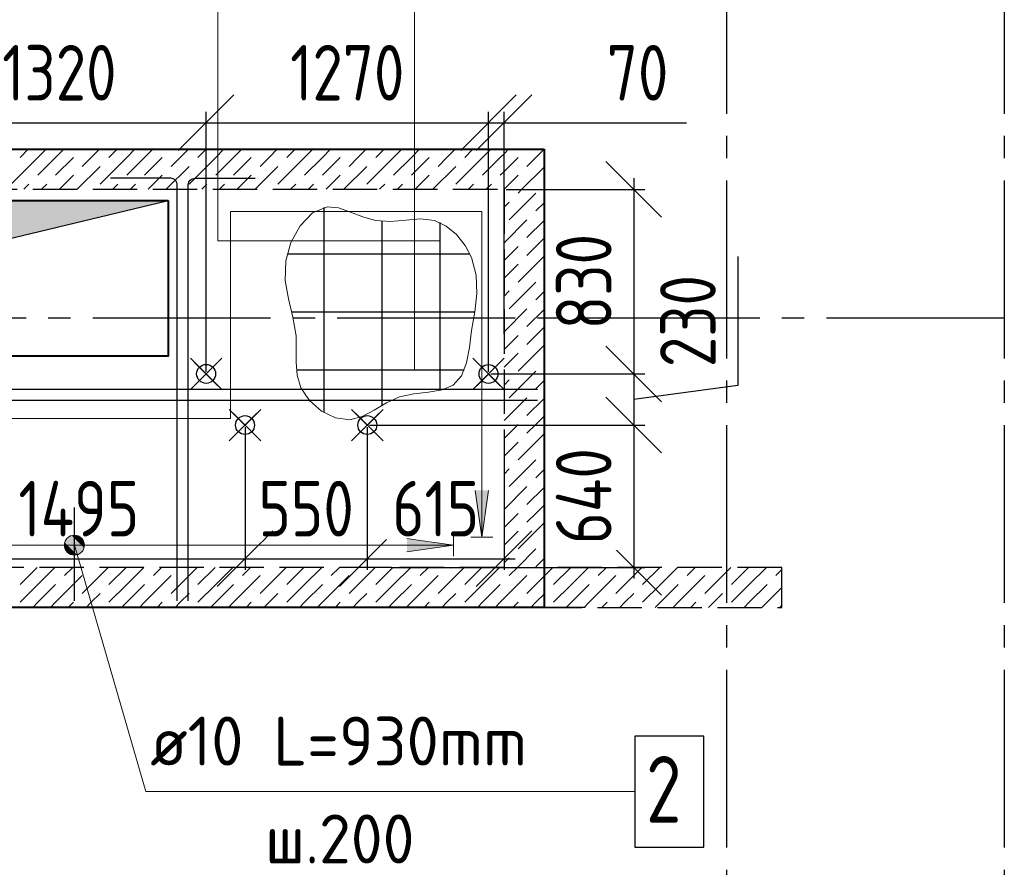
# Model space of a CAD drawing. Header units: millimetres. Extents: x 40580 to 1930067, y -240640 to 81020.
# Tile 597 of 656: x 1444838 to 1449266, y -217297 to -213486. Entities that reach past the tile are written whole.
import ezdxf

# ---------------------------------------------------------------- set-up
doc = ezdxf.new("R2010")
doc.units = ezdxf.units.MM
for name, pattern in [('______2', [270, 200, -70]), ('______5', [1100, 800, -100, 100, -100]), ('CENTER', [2, 1.25, -0.25, 0.25, -0.25])]:
    doc.linetypes.add(name, pattern=pattern)
for name, color, linetype, lineweight in [('Standard', 7, 'Continuous', 25), ('Обрамление проемов стержнями', 7, 'Continuous', 25), ('ОСИ', 7, 'CENTER', 15), ('Основная', 7, 'Continuous', 40), ('Позиционная метка линия выноска', 7, 'Continuous', 13), ('Позиционная метка номер позиции', 7, 'Continuous', 13), ('Примечания', 7, 'Continuous', 13), ('Размерная линия_ общее', 7, 'Continuous', 25)]:
    doc.layers.add(name, color=color, linetype=linetype, lineweight=lineweight)
for name, color, linetype in [('ЖБ Балка Вышележаща', 7, 'Continuous'), ('Тонкие', 7, 'Continuous'), ('ФВ-2', 7, 'Continuous')]:
    doc.layers.add(name, color=color, linetype=linetype)
doc.layers.add('ЖБ Балка Нижележащая', color=7, linetype='______2', true_color=0x656565)
doc.layers.add('ЖБ Стена верхний уровень', color=7, linetype='______2', true_color=0x656565)
doc.styles.add('GOST 2.304', font='isocpeur.ttf', dxfattribs={"width": 0.8})
doc.styles.add('GOST 2.304-81', font='txt')
doc.styles.add('ISOCPEUR', font='isocpeur.ttf')
doc.dimstyles.new('СПДС', dxfattribs={"dimscale": 125, "dimtxt": 250, "dimasz": 250, "dimexe": 50, "dimexo": 10, "dimgap": 100, "dimtad": 1, "dimdec": 0, "dimtxsty": 'GOST 2.304-81', "dimblk": 'OBLIQUE', "dimcen": 250, "dimdle": 50, "dimadec": 0, "dimazin": 2, "dimtfac": 0.75, "dimtdec": 0, "dimtmove": 1, "dimatfit": 3, "dimfxl": 1, "dimtfill": 1, "dimtolj": 1, "dimarcsym": 1})

# ---------------------------------------------------------------- blocks, each defined once
blk = doc.blocks.new('_OBLIQUE')
at = {"color": 0, "linetype": 'ByBlock'}
blk.add_line((-0.5, -0.5), (0.5, 0.5), dxfattribs=at)
blk = doc.blocks.new('*D18542')
at = {"layer": 'Defpoints', "color": 0}
for p in [(1446946, -213949.7), (1445676, -215078.8), (1446946, -215079)]:
    blk.add_point(p, dxfattribs=at)
at = {"layer": 'Тонкие', "color": 0, "lineweight": -2}
for p, q in [((1445676, -215068.8), (1445676, -213899.7)), ((1446946, -215069), (1446946, -213899.7)), ((1445626, -213949.7), (1446996, -213949.7))]:
    blk.add_line(p, q, dxfattribs=at)
at = {"layer": 'Тонкие', "color": 0, "lineweight": -2, "xscale": 250, "yscale": 250, "zscale": 250, "rotation": 180}
blk.add_blockref('_OBLIQUE', (1445676, -213949.7), dxfattribs=at)
at = {"layer": 'Тонкие', "color": 0, "lineweight": -2, "xscale": 250, "yscale": 250, "zscale": 250}
blk.add_blockref('_OBLIQUE', (1446946, -213949.7), dxfattribs=at)
at = {"layer": 'Тонкие', "color": 0, "insert": (1446311, -213724.7), "char_height": 250, "attachment_point": 5, "style": 'GOST 2.304', "bg_fill": 3, "box_fill_scale": 1.1, "bg_fill_color": 256, "bg_fill_true_color": 13158600, "bg_fill_transparency": 0}
blk.add_mtext('\\A1;1270', dxfattribs=at)
blk = doc.blocks.new('*D18545')
at = {"layer": 'Defpoints', "color": 0}
for p in [(1445851, -215308.9), (1446401, -215308.9), (1446401, -215909.8)]:
    blk.add_point(p, dxfattribs=at)
at = {"layer": 'Тонкие', "color": 0, "lineweight": -2}
for p, q in [((1445851, -215318.9), (1445851, -215959.8)), ((1446401, -215318.9), (1446401, -215959.8)), ((1445801, -215909.8), (1446451, -215909.8))]:
    blk.add_line(p, q, dxfattribs=at)
at = {"layer": 'Тонкие', "color": 0, "lineweight": -2, "xscale": 250, "yscale": 250, "zscale": 250, "rotation": 180}
blk.add_blockref('_OBLIQUE', (1445851, -215909.8), dxfattribs=at)
at = {"layer": 'Тонкие', "color": 0, "lineweight": -2, "xscale": 250, "yscale": 250, "zscale": 250}
blk.add_blockref('_OBLIQUE', (1446401, -215909.8), dxfattribs=at)
at = {"layer": 'Тонкие', "color": 0, "insert": (1446126, -215684.8), "char_height": 250, "attachment_point": 5, "style": 'GOST 2.304', "bg_fill": 3, "box_fill_scale": 1.1, "bg_fill_color": 256, "bg_fill_true_color": 13158600, "bg_fill_transparency": 0}
blk.add_mtext('\\A1;550', dxfattribs=at)
blk = doc.blocks.new('*D18546')
at = {"layer": 'Defpoints', "color": 0}
for p in [(1445851, -215308.9), (1444356, -215362), (1445851, -215909.8)]:
    blk.add_point(p, dxfattribs=at)
at = {"layer": 'Тонкие', "color": 0, "lineweight": -2}
for p, q in [((1445851, -215318.9), (1445851, -215959.8)), ((1444356, -215372), (1444356, -215959.8)), ((1444306, -215909.8), (1445901, -215909.8))]:
    blk.add_line(p, q, dxfattribs=at)
at = {"layer": 'Тонкие', "color": 0, "lineweight": -2, "xscale": 250, "yscale": 250, "zscale": 250, "rotation": 180}
blk.add_blockref('_OBLIQUE', (1444356, -215909.8), dxfattribs=at)
at = {"layer": 'Тонкие', "color": 0, "lineweight": -2, "xscale": 250, "yscale": 250, "zscale": 250}
blk.add_blockref('_OBLIQUE', (1445851, -215909.8), dxfattribs=at)
at = {"layer": 'Тонкие', "color": 0, "insert": (1445103.5, -215684.8), "char_height": 250, "attachment_point": 5, "style": 'GOST 2.304', "bg_fill": 3, "box_fill_scale": 1.1, "bg_fill_color": 256, "bg_fill_true_color": 13158600, "bg_fill_transparency": 0}
blk.add_mtext('\\A1;1495', dxfattribs=at)
blk = doc.blocks.new('*D18547')
at = {"layer": 'Defpoints', "color": 0}
for p in [(1446401, -215308.9), (1447016, -215363.8), (1447016, -215909.8)]:
    blk.add_point(p, dxfattribs=at)
at = {"layer": 'Тонкие', "color": 0, "lineweight": -2}
for p, q in [((1446401, -215318.9), (1446401, -215959.8)), ((1447016, -215373.8), (1447016, -215959.8)), ((1446351, -215909.8), (1447066, -215909.8))]:
    blk.add_line(p, q, dxfattribs=at)
at = {"layer": 'Тонкие', "color": 0, "lineweight": -2, "xscale": 250, "yscale": 250, "zscale": 250, "rotation": 180}
blk.add_blockref('_OBLIQUE', (1446401, -215909.8), dxfattribs=at)
at = {"layer": 'Тонкие', "color": 0, "lineweight": -2, "xscale": 250, "yscale": 250, "zscale": 250}
blk.add_blockref('_OBLIQUE', (1447016, -215909.8), dxfattribs=at)
at = {"layer": 'Тонкие', "color": 0, "insert": (1446708.5, -215684.8), "char_height": 250, "attachment_point": 5, "style": 'GOST 2.304', "bg_fill": 3, "box_fill_scale": 1.1, "bg_fill_color": 256, "bg_fill_true_color": 13158600, "bg_fill_transparency": 0}
blk.add_mtext('\\A1;615', dxfattribs=at)
blk = doc.blocks.new('*D18548')
at = {"layer": 'Defpoints', "color": 0}
for p in [(1445676, -213949.7), (1444356, -214249), (1445676, -215078.8)]:
    blk.add_point(p, dxfattribs=at)
at = {"layer": 'Тонкие', "color": 0, "lineweight": -2}
for p, q in [((1444356, -214239), (1444356, -213899.7)), ((1445676, -215068.8), (1445676, -213899.7)), ((1444306, -213949.7), (1445726, -213949.7))]:
    blk.add_line(p, q, dxfattribs=at)
at = {"layer": 'Тонкие', "color": 0, "lineweight": -2, "xscale": 250, "yscale": 250, "zscale": 250, "rotation": 180}
blk.add_blockref('_OBLIQUE', (1444356, -213949.7), dxfattribs=at)
at = {"layer": 'Тонкие', "color": 0, "lineweight": -2, "xscale": 250, "yscale": 250, "zscale": 250}
blk.add_blockref('_OBLIQUE', (1445676, -213949.7), dxfattribs=at)
at = {"layer": 'Тонкие', "color": 0, "insert": (1445016, -213724.7), "char_height": 250, "attachment_point": 5, "style": 'GOST 2.304', "bg_fill": 3, "box_fill_scale": 1.1, "bg_fill_color": 256, "bg_fill_true_color": 13158600, "bg_fill_transparency": 0}
blk.add_mtext('\\A1;1320', dxfattribs=at)
blk = doc.blocks.new('*D18549')
at = {"layer": 'Defpoints', "color": 0}
for p in [(1447016, -213949.7), (1447016, -214908.9), (1446946, -215079)]:
    blk.add_point(p, dxfattribs=at)
at = {"layer": 'Тонкие', "color": 0, "lineweight": -2}
for p, q in [((1446946, -215069), (1446946, -213899.7)), ((1447016, -214898.9), (1447016, -213899.7)), ((1446896, -213949.7), (1447066, -213949.7)), ((1447016, -213949.7), (1447836.7, -213949.7))]:
    blk.add_line(p, q, dxfattribs=at)
at = {"layer": 'Тонкие', "color": 0, "lineweight": -2, "xscale": 250, "yscale": 250, "zscale": 250}
blk.add_blockref('_OBLIQUE', (1446946, -213949.7), dxfattribs=at)
at = {"layer": 'Тонкие', "color": 0, "lineweight": -2, "xscale": 250, "yscale": 250, "zscale": 250, "rotation": 180}
blk.add_blockref('_OBLIQUE', (1447016, -213949.7), dxfattribs=at)
at = {"layer": 'Тонкие', "color": 0, "insert": (1447616.7, -213724.7), "char_height": 250, "attachment_point": 5, "style": 'GOST 2.304', "bg_fill": 3, "box_fill_scale": 1.1, "bg_fill_color": 256, "bg_fill_true_color": 13158600, "bg_fill_transparency": 0}
blk.add_mtext('\\A1;70', dxfattribs=at)
blk = doc.blocks.new('*D18553')
at = {"layer": 'Defpoints', "color": 0}
for p in [(1446401, -215308.9), (1447016, -215948.9), (1447599.4, -215948.9)]:
    blk.add_point(p, dxfattribs=at)
at = {"layer": 'Тонкие', "color": 0, "lineweight": -2}
for p, q in [((1447599.4, -215258.9), (1447599.4, -215998.9)), ((1446411, -215308.9), (1447649.4, -215308.9)), ((1447026, -215948.9), (1447649.4, -215948.9))]:
    blk.add_line(p, q, dxfattribs=at)
at = {"layer": 'Тонкие', "color": 0, "lineweight": -2, "xscale": 250, "yscale": 250, "zscale": 250}
for p, rotation in [((1447599.4, -215308.9), 90), ((1447599.4, -215948.9), 270)]:
    blk.add_blockref('_OBLIQUE', p, dxfattribs=dict(at, rotation=rotation))
at = {"layer": 'Тонкие', "color": 0, "insert": (1447374.4, -215628.9), "char_height": 250, "attachment_point": 5, "rotation": 90, "style": 'GOST 2.304', "bg_fill": 3, "box_fill_scale": 1.1, "bg_fill_color": 256, "bg_fill_true_color": 13158600, "bg_fill_transparency": 0}
blk.add_mtext('\\A1;640', dxfattribs=at)
blk = doc.blocks.new('*D18554')
at = {"layer": 'Defpoints', "color": 0}
for p in [(1447016, -214249), (1446946, -215079), (1447599.5, -215079)]:
    blk.add_point(p, dxfattribs=at)
at = {"layer": 'Тонкие', "color": 0, "lineweight": -2}
for p, q in [((1447599.5, -214199), (1447599.5, -215129)), ((1447026, -214249), (1447649.5, -214249)), ((1446956, -215079), (1447649.5, -215079))]:
    blk.add_line(p, q, dxfattribs=at)
at = {"layer": 'Тонкие', "color": 0, "lineweight": -2, "xscale": 250, "yscale": 250, "zscale": 250}
for p, rotation in [((1447599.5, -214249), 90), ((1447599.5, -215079), 270)]:
    blk.add_blockref('_OBLIQUE', p, dxfattribs=dict(at, rotation=rotation))
at = {"layer": 'Тонкие', "color": 0, "insert": (1447374.5, -214664), "char_height": 250, "attachment_point": 5, "rotation": 90, "style": 'GOST 2.304', "bg_fill": 3, "box_fill_scale": 1.1, "bg_fill_color": 256, "bg_fill_true_color": 13158600, "bg_fill_transparency": 0}
blk.add_mtext('\\A1;830', dxfattribs=at)
blk = doc.blocks.new('*D18555')
at = {"layer": 'Defpoints', "color": 0}
for p in [(1446946, -215079), (1446401, -215308.9), (1447599.5, -215308.9)]:
    blk.add_point(p, dxfattribs=at)
at = {"layer": 'Тонкие', "color": 0, "lineweight": -2}
for p, q in [((1448068, -214551.3), (1448068, -215131.3)), ((1447599.5, -215029), (1447599.5, -215358.9)), ((1446956, -215079), (1447649.5, -215079)), ((1448068, -215131.3), (1447599.5, -215194)), ((1446411, -215308.9), (1447649.5, -215308.9))]:
    blk.add_line(p, q, dxfattribs=at)
at = {"layer": 'Тонкие', "color": 0, "lineweight": -2, "xscale": 250, "yscale": 250, "zscale": 250}
for p, rotation in [((1447599.5, -215079), 90), ((1447599.5, -215308.9), 270)]:
    blk.add_blockref('_OBLIQUE', p, dxfattribs=dict(at, rotation=rotation))
at = {"layer": 'Тонкие', "color": 0, "insert": (1447843, -214841.3), "char_height": 250, "attachment_point": 5, "rotation": 90, "style": 'GOST 2.304', "bg_fill": 3, "box_fill_scale": 1.1, "bg_fill_color": 256, "bg_fill_true_color": 13158600, "bg_fill_transparency": 0}
blk.add_mtext('\\A1;230', dxfattribs=at)

msp = doc.modelspace()

# ---------------------------------------------------------------- linework, layer by layer
at = {"color": 7, "linetype": 'Continuous', "lineweight": 13, "transparency": 33554687}
msp.add_line((1445404.4, -216957.2), (1447336.4, -216957.2), dxfattribs=at)
at = {"color": 7, "linetype": 'Continuous', "lineweight": 25, "transparency": 33554687}
msp.add_lwpolyline([(1447604.4, -217207.2), (1447914.4, -217207.2), (1447914.4, -216707.2), (1447604.4, -216707.2), (1447604.4, -217207.2)], dxfattribs=at)
at = {"layer": 'Standard', "color": 251, "linetype": 'Continuous', "lineweight": -3, "true_color": 0x656565, "transparency": 33554687}
for p, q in [((1446510.3, -216128.9), (1446385.3, -216128.9)), ((1446525.3, -216128.9), (1446650.3, -216128.9)), ((1446525.3, -216128.9), (1446566.2, -216128.9))]:
    msp.add_line(p, q, dxfattribs=at)
at = {"layer": 'ЖБ Балка Вышележаща', "color": 7, "linetype": 'Continuous', "lineweight": -3, "transparency": 33554687}
msp.add_line((1447161, -216128.9), (1447081, -216128.9), dxfattribs=at)
at = {"layer": 'ЖБ Балка Нижележащая', "color": 251, "linetype": '______2', "lineweight": -3, "true_color": 0x656565, "transparency": 33554687}
msp.add_line((1447381, -216128.9), (1447161, -216128.9), dxfattribs=at)
at = {"layer": 'ЖБ Стена верхний уровень', "color": 9, "linetype": 'Continuous', "lineweight": -3, "true_color": 0xc7c7c7, "transparency": 33554687}
for p, q in [((1447876.1, -215948.9), (1447839.1, -215985.9)), ((1448036, -215948.9), (1447919.1, -216065.9)), ((1448116.1, -215948.9), (1448039.1, -216025.9)), ((1448119.1, -216025.9), (1448196.1, -215948.9)), ((1448266, -215959), (1448239.1, -215985.9)), ((1447799.1, -216105.9), (1447919.1, -215985.9)), ((1448119.1, -216025.9), (1448039.1, -216105.9)), ((1448199.1, -216025.9), (1448119.1, -216105.9)), ((1448199.1, -216105.9), (1448266, -216039)), ((1445159.1, -216105.9), (1445199.1, -216065.9)), ((1445559.1, -216105.9), (1445599.1, -216065.9)), ((1445959.1, -216105.9), (1445999.1, -216065.9)), ((1447959.1, -216105.9), (1447999.1, -216065.9)), ((1444919.1, -216105.9), (1444896.1, -216128.9)), ((1444999.1, -216105.9), (1444976.1, -216128.9)), ((1445079.1, -216105.9), (1445056.1, -216128.9)), ((1445136.1, -216128.9), (1445159.1, -216105.9)), ((1445319.1, -216105.9), (1445296.1, -216128.9)), ((1445399.1, -216105.9), (1445376.1, -216128.9)), ((1445479.1, -216105.9), (1445456.1, -216128.9)), ((1445536.1, -216128.9), (1445559.1, -216105.9)), ((1445719.1, -216105.9), (1445696.1, -216128.9)), ((1445799.1, -216105.9), (1445776.1, -216128.9)), ((1445879.1, -216105.9), (1445856.1, -216128.9)), ((1445936.1, -216128.9), (1445959.1, -216105.9)), ((1446119.1, -216105.9), (1446096.1, -216128.9)), ((1446199.1, -216105.9), (1446176.1, -216128.9)), ((1446279.1, -216105.9), (1446256.1, -216128.9)), ((1446336.1, -216128.9), (1446359.1, -216105.9)), ((1446519.1, -216105.9), (1446496.1, -216128.9)), ((1446599.1, -216105.9), (1446576.1, -216128.9)), ((1446679.1, -216105.9), (1446656.1, -216128.9)), ((1446736.1, -216128.9), (1446759.1, -216105.9)), ((1446919.1, -216105.9), (1446896.1, -216128.9)), ((1446999.1, -216105.9), (1446976.1, -216128.9)), ((1447079.1, -216105.9), (1447056.1, -216128.9)), ((1447136.1, -216128.9), (1447159.1, -216105.9)), ((1447319.1, -216105.9), (1447296.1, -216128.9)), ((1447399.1, -216105.9), (1447376.1, -216128.9)), ((1447479.1, -216105.9), (1447456.1, -216128.9)), ((1447536.1, -216128.9), (1447559.1, -216105.9)), ((1447719.1, -216105.9), (1447696.1, -216128.9)), ((1447799.1, -216105.9), (1447776.1, -216128.9)), ((1447879.1, -216105.9), (1447856.1, -216128.9)), ((1447936.1, -216128.9), (1447959.1, -216105.9)), ((1448119.1, -216105.9), (1448096.1, -216128.9)), ((1448199.1, -216105.9), (1448176.1, -216128.9)), ((1448266, -216119), (1448256.1, -216128.9))]:
    msp.add_line(p, q, dxfattribs=at)
at = {"layer": 'ЖБ Стена верхний уровень', "color": 251, "linetype": '______2', "lineweight": -3, "true_color": 0x656565, "transparency": 33554687}
for p, q in [((1448266, -216128.9), (1448266, -215948.9)), ((1443116, -216128.9), (1448266, -216128.9))]:
    msp.add_line(p, q, dxfattribs=at)
at = {"layer": 'ОСИ', "color": 8, "linetype": '______5', "lineweight": -3, "transparency": 33554687}
msp.add_line((1449266, -210908.9), (1449266, -219703), dxfattribs=at)

# ---------------------------------------------------------------- texts
at = {"color": 7, "linetype": 'Continuous', "lineweight": 13, "transparency": 33554687, "attachment_point": 7, "style": 'ISOCPEUR'}
for s, insert, char_height, width in [('\\W0.96;ø10 L=930mm ', (1445424.4, -216839.8), 220, 1997.586), ('\\W0.78;2', (1447654.5, -217097.2), 300, 326.834), ('\\W0.95;ш.200 ', (1445941.4, -217279.8), 220, 962.821)]:
    msp.add_mtext(s, dxfattribs=dict(at, insert=insert, char_height=char_height, width=width))

# ---------------------------------------------------------------- dimensions: what is measured, and where the dimension line sits
at = {"layer": 'Тонкие'}
for base, p1, p2, picture, middle in [((1446946, -213949.7), (1445676, -215078.8), (1446946, -215079), '*D18542', (1446311, -213949.7)), ((1446401, -215909.8), (1445851, -215308.9), (1446401, -215308.9), '*D18545', (1446126, -215909.8))]:
    dim = msp.add_linear_dim(base=base, p1=p1, p2=p2, dimstyle='СПДС', override={"dimscale": 1, "dimtxsty": 'GOST 2.304'}, dxfattribs=at)
    dim.commit()
    dim.dimension.update_dxf_attribs({"geometry": picture, "text_midpoint": middle, "dimtype": 160})

# ---------------------------------------------------------------- next in the draw order: linework, layer by layer
at = {"layer": 'ЖБ Стена верхний уровень', "color": 9, "linetype": 'Continuous', "lineweight": -3, "true_color": 0xc7c7c7, "transparency": 33554687}
for p, q in [((1445919.1, -214145.9), (1445959.1, -214105.9)), ((1445959.1, -214105.9), (1445996.1, -214068.9)), ((1446119.1, -214105.9), (1445999.1, -214225.9)), ((1446076.1, -214068.9), (1446039.1, -214105.9)), ((1446156.1, -214068.9), (1446119.1, -214105.9)), ((1446199.1, -214105.9), (1446119.1, -214185.9)), ((1446199.1, -214105.9), (1446236.1, -214068.9)), ((1446279.1, -214105.9), (1446199.1, -214185.9)), ((1446319.1, -214145.9), (1446359.1, -214105.9)), ((1446359.1, -214105.9), (1446396.1, -214068.9)), ((1446519.1, -214105.9), (1446399.1, -214225.9)), ((1446476.1, -214068.9), (1446439.1, -214105.9)), ((1446556.1, -214068.9), (1446519.1, -214105.9)), ((1446599.1, -214105.9), (1446519.1, -214185.9)), ((1446599.1, -214105.9), (1446636.1, -214068.9)), ((1446679.1, -214105.9), (1446599.1, -214185.9)), ((1446719.1, -214145.9), (1446759.1, -214105.9)), ((1446759.1, -214105.9), (1446796.1, -214068.9)), ((1445999.1, -214145.9), (1445896.1, -214248.9)), ((1446399.1, -214145.9), (1446296.1, -214248.9)), ((1446279.1, -214185.9), (1446216.1, -214248.9)), ((1446679.1, -214185.9), (1446616.1, -214248.9)), ((1446079.1, -214225.9), (1446056.1, -214248.9)), ((1446136.1, -214248.9), (1446159.1, -214225.9)), ((1446479.1, -214225.9), (1446456.1, -214248.9)), ((1446536.1, -214248.9), (1446559.1, -214225.9)), ((1446116.1, -215948.9), (1446039.1, -216025.9)), ((1446119.1, -216025.9), (1446196.1, -215948.9)), ((1446119.1, -216025.9), (1446039.1, -216105.9)), ((1446199.1, -216025.9), (1446119.1, -216105.9))]:
    msp.add_line(p, q, dxfattribs=at)
at = {"layer": 'Позиционная метка номер позиции', "color": 7, "linetype": 'Continuous', "lineweight": -3, "transparency": 33554687}
msp.add_line((1446205.2, -214330.7), (1446205.2, -215252.3), dxfattribs=at)
at = {"layer": 'Примечания', "color": 7, "linetype": 'Continuous', "lineweight": 13, "transparency": 33554687}
msp.add_line((1446019.6, -214049.4), (1446019.6, -214049.4), dxfattribs=at)
msp.add_line((1446019.6, -214049.4), (1446019.6, -214049.4), dxfattribs=at)
msp.add_line((1446019.6, -214049.4), (1446019.6, -214049.4), dxfattribs=at)

# ---------------------------------------------------------------- next in the draw order: dimensions: what is measured, and where the dimension line sits
at = {"layer": 'Тонкие'}
for base, p1, p2, picture, middle in [((1445676, -213949.7), (1444356, -214249), (1445676, -215078.8), '*D18548', (1445016, -213949.7)), ((1447016, -213949.7), (1446946, -215079), (1447016, -214908.9), '*D18549', (1447616.7, -213961.3)), ((1445851, -215909.8), (1444356, -215362), (1445851, -215308.9), '*D18546', (1445103.5, -215909.8)), ((1447016, -215909.8), (1446401, -215308.9), (1447016, -215363.8), '*D18547', (1446708.5, -215909.8))]:
    dim = msp.add_linear_dim(base=base, p1=p1, p2=p2, dimstyle='СПДС', override={"dimscale": 1, "dimtxsty": 'GOST 2.304'}, dxfattribs=at)
    dim.commit()
    dim.dimension.update_dxf_attribs({"geometry": picture, "text_midpoint": middle, "dimtype": 160})

# ---------------------------------------------------------------- next in the draw order: hatches: boundary and pattern name
at = {"layer": 'Позиционная метка номер позиции', "linetype": 'Continuous', "lineweight": 13, "transparency": 33554687}
for points in [[(1445115.3, -215880.8), (1445051.6, -215817.1), (1445040.2, -215837.5)], [(1445115.3, -215880.8), (1445040.2, -215837.5), (1445094.9, -215892.2)], [(1445094.9, -215892.2), (1445040.2, -215837.5), (1445040.2, -215860.4)], [(1445126.7, -215860.4), (1445072, -215805.7), (1445051.6, -215817.1)], [(1445126.7, -215860.4), (1445051.6, -215817.1), (1445115.3, -215880.8)], [(1445126.7, -215837.5), (1445094.9, -215805.7), (1445072, -215805.7)], [(1445126.7, -215837.5), (1445072, -215805.7), (1445126.7, -215860.4)], [(1445094.9, -215805.7), (1445126.7, -215837.5), (1445115.3, -215817.1)], [(1445094.9, -215892.2), (1445040.2, -215860.4), (1445072, -215892.2)], [(1445072, -215892.2), (1445040.2, -215860.4), (1445051.6, -215880.8)]]:
    msp.add_hatch(color=7, dxfattribs=at).paths.add_polyline_path(points)
at = {"layer": 'ФВ-2'}
h = msp.add_hatch(color=256, dxfattribs=at)
h.dxf.hatch_style = 1
h.paths.add_polyline_path([(1445115.2, -214393), (1444724.4, -214487.1), (1444406, -214998.9), (1444406, -214319)])
h.paths.add_polyline_path([(1445115.2, -214393), (1444406, -214319), (1444406, -214298.9), (1445506, -214298.9)])

# ---------------------------------------------------------------- next in the draw order: linework, layer by layer
at = {"color": 7, "linetype": 'Continuous', "lineweight": 25, "transparency": 33554687}
msp.add_line((1445083.5, -216098.9), (1445083.5, -215678.9), dxfattribs=at)
for centre in [(1445676, -215078.8), (1445851, -215308.9)]:
    msp.add_circle(centre, 42.5)
at = {"layer": 'ЖБ Стена верхний уровень', "color": 251, "linetype": '______2', "lineweight": -3, "true_color": 0x656565, "transparency": 33554687}
for p, q in [((1447016, -214068.9), (1442616, -214068.9)), ((1447196, -214068.9), (1447016, -214068.9))]:
    msp.add_line(p, q, dxfattribs=at)
at = {"layer": 'ЖБ Стена верхний уровень', "color": 9, "linetype": 'Continuous', "lineweight": -3, "true_color": 0xc7c7c7, "transparency": 33554687}
for p, q in [((1444919.1, -214105.9), (1444799.1, -214225.9)), ((1444876.1, -214068.9), (1444839.1, -214105.9)), ((1444956.1, -214068.9), (1444919.1, -214105.9)), ((1444999.1, -214105.9), (1444919.1, -214185.9)), ((1444999.1, -214105.9), (1445036.1, -214068.9)), ((1445079.1, -214105.9), (1444999.1, -214185.9)), ((1445119.1, -214145.9), (1445159.1, -214105.9)), ((1445159.1, -214105.9), (1445196.1, -214068.9)), ((1445319.1, -214105.9), (1445199.1, -214225.9)), ((1445276.1, -214068.9), (1445239.1, -214105.9)), ((1445356.1, -214068.9), (1445319.1, -214105.9)), ((1445399.1, -214105.9), (1445319.1, -214185.9)), ((1445399.1, -214105.9), (1445436.1, -214068.9)), ((1445479.1, -214105.9), (1445399.1, -214185.9)), ((1445519.1, -214145.9), (1445559.1, -214105.9)), ((1445559.1, -214105.9), (1445596.1, -214068.9)), ((1445719.1, -214105.9), (1445599.1, -214225.9)), ((1445676.1, -214068.9), (1445639.1, -214105.9)), ((1445756.1, -214068.9), (1445719.1, -214105.9)), ((1445799.1, -214105.9), (1445719.1, -214185.9)), ((1445799.1, -214105.9), (1445836.1, -214068.9)), ((1445879.1, -214105.9), (1445799.1, -214185.9)), ((1446919.1, -214105.9), (1446799.1, -214225.9)), ((1446876.1, -214068.9), (1446839.1, -214105.9)), ((1447016, -214089), (1447036.1, -214068.9)), ((1445199.1, -214145.9), (1445096.1, -214248.9)), ((1445599.1, -214145.9), (1445496.1, -214248.9)), ((1446799.1, -214145.9), (1446696.1, -214248.9)), ((1445079.1, -214185.9), (1445016.1, -214248.9)), ((1445479.1, -214185.9), (1445416.1, -214248.9)), ((1445879.1, -214185.9), (1445816.1, -214248.9)), ((1444879.1, -214225.9), (1444856.1, -214248.9)), ((1444936.1, -214248.9), (1444959.1, -214225.9)), ((1445279.1, -214225.9), (1445256.1, -214248.9)), ((1445336.1, -214248.9), (1445359.1, -214225.9)), ((1445679.1, -214225.9), (1445656.1, -214248.9)), ((1445736.1, -214248.9), (1445759.1, -214225.9)), ((1446879.1, -214225.9), (1446856.1, -214248.9)), ((1444916.1, -215948.9), (1444839.1, -216025.9)), ((1444919.1, -216025.9), (1444996.1, -215948.9)), ((1445076.1, -215948.9), (1445039.1, -215985.9)), ((1445236, -215948.9), (1445119.1, -216065.9)), ((1445316.1, -215948.9), (1445239.1, -216025.9)), ((1445319.1, -216025.9), (1445396.1, -215948.9)), ((1445476.1, -215948.9), (1445439.1, -215985.9)), ((1445636, -215948.9), (1445519.1, -216065.9)), ((1445716.1, -215948.9), (1445639.1, -216025.9)), ((1445719.1, -216025.9), (1445796.1, -215948.9)), ((1445876.1, -215948.9), (1445839.1, -215985.9)), ((1446036, -215948.9), (1445919.1, -216065.9)), ((1446276.1, -215948.9), (1446239.1, -215985.9)), ((1444999.1, -216105.9), (1445119.1, -215985.9)), ((1445399.1, -216105.9), (1445519.1, -215985.9)), ((1445799.1, -216105.9), (1445919.1, -215985.9)), ((1446199.1, -216105.9), (1446319.1, -215985.9)), ((1444919.1, -216025.9), (1444839.1, -216105.9)), ((1444999.1, -216025.9), (1444919.1, -216105.9)), ((1445319.1, -216025.9), (1445239.1, -216105.9)), ((1445399.1, -216025.9), (1445319.1, -216105.9)), ((1445719.1, -216025.9), (1445639.1, -216105.9)), ((1445799.1, -216025.9), (1445719.1, -216105.9))]:
    msp.add_line(p, q, dxfattribs=at)
at = {"layer": 'Обрамление проемов стержнями', "color": 7, "linetype": 'Continuous', "lineweight": 25, "transparency": 33554687}
for points in [[(1445546, -216098.9), (1445546, -214227.6), (1445545.3, -214222.3), (1445543.5, -214216.9), (1445540.7, -214211.8), (1445537.3, -214207.7), (1445533.2, -214204.3), (1445528.1, -214201.5), (1445522.7, -214199.7), (1445517.4, -214198.9), (1445246, -214198.9)], [(1445546, -216098.9), (1445546, -214227.6), (1445545.3, -214222.3), (1445543.5, -214216.9), (1445540.7, -214211.8), (1445537.3, -214207.7), (1445533.2, -214204.3), (1445528.1, -214201.5), (1445522.7, -214199.7), (1445517.4, -214198.9), (1445246, -214198.9)], [(1445546, -216098.9), (1445546, -214227.6), (1445545.3, -214222.3), (1445543.5, -214216.9), (1445540.7, -214211.8), (1445537.3, -214207.7), (1445533.2, -214204.3), (1445528.1, -214201.5), (1445522.7, -214199.7), (1445517.4, -214198.9), (1445246, -214198.9)], [(1445546, -216098.9), (1445546, -214227.6), (1445545.3, -214222.3), (1445543.5, -214216.9), (1445540.7, -214211.8), (1445537.3, -214207.7), (1445533.2, -214204.3), (1445528.1, -214201.5), (1445522.7, -214199.7), (1445517.4, -214198.9), (1445246, -214198.9)], [(1445596, -216098.9), (1445596, -214227.6), (1445596.8, -214222.3), (1445598.6, -214216.9), (1445601.4, -214211.8), (1445604.8, -214207.7), (1445608.9, -214204.3), (1445614, -214201.5), (1445619.4, -214199.7), (1445624.7, -214198.9), (1445896, -214198.9)], [(1445596, -216098.9), (1445596, -214227.6), (1445596.8, -214222.3), (1445598.6, -214216.9), (1445601.4, -214211.8), (1445604.8, -214207.7), (1445608.9, -214204.3), (1445614, -214201.5), (1445619.4, -214199.7), (1445624.7, -214198.9), (1445896, -214198.9)], [(1445596, -216098.9), (1445596, -214227.6), (1445596.8, -214222.3), (1445598.6, -214216.9), (1445601.4, -214211.8), (1445604.8, -214207.7), (1445608.9, -214204.3), (1445614, -214201.5), (1445619.4, -214199.7), (1445624.7, -214198.9), (1445896, -214198.9)], [(1445596, -216098.9), (1445596, -214227.6), (1445596.8, -214222.3), (1445598.6, -214216.9), (1445601.4, -214211.8), (1445604.8, -214207.7), (1445608.9, -214204.3), (1445614, -214201.5), (1445619.4, -214199.7), (1445624.7, -214198.9), (1445896, -214198.9)]]:
    msp.add_lwpolyline(points, dxfattribs=at)
at = {"layer": 'Основная', "transparency": 33554687}
msp.add_lwpolyline([(1445506, -214298.9), (1445506, -214998.9), (1444406, -214998.9), (1444406, -214298.9)], close=True, dxfattribs=at)
at = {"layer": 'Позиционная метка номер позиции', "color": 7, "linetype": 'Continuous', "lineweight": 13, "transparency": 33554687}
for p, q in [((1445051.6, -215817.1), (1445051.6, -215817.1)), ((1445115.3, -215817.1), (1445115.3, -215817.1)), ((1445051.6, -215880.8), (1445051.6, -215880.8)), ((1445115.3, -215880.8), (1445115.3, -215880.8))]:
    msp.add_line(p, q, dxfattribs=at)
msp.add_lwpolyline([(1445729.2, -211760.1), (1445729.2, -214480.4), (1446726.6, -214480.4)], dxfattribs=at)
msp.add_circle((1445083.5, -215848.9), 45, dxfattribs=at)
at = {"layer": 'Примечания', "color": 7, "linetype": 'Continuous', "lineweight": 13, "transparency": 33554687}
for p, q in [((1445746.7, -215149.6), (1445605.3, -215008.1)), ((1445605.3, -215149.6), (1445746.7, -215008.1)), ((1445921.7, -215379.7), (1445780.3, -215238.2)), ((1445780.3, -215379.7), (1445921.7, -215238.2))]:
    msp.add_line(p, q, dxfattribs=at)
at = {"layer": 'Размерная линия_ общее', "color": 7, "linetype": 'Continuous', "lineweight": 18, "transparency": 33554687}
for p, q in [((1445729, -215131.9), (1445622.9, -215025.8)), ((1445622.9, -215131.9), (1445729, -215025.8)), ((1445904, -215362), (1445798, -215255.9)), ((1445798, -215362), (1445904, -215255.9))]:
    msp.add_line(p, q, dxfattribs=at)
at = {"layer": 'Тонкие'}
msp.add_line((1444724.4, -214487.1), (1445506, -214298.9), dxfattribs=at)

# ---------------------------------------------------------------- next in the draw order: dimensions: what is measured, and where the dimension line sits
dim = msp.add_linear_dim(base=(1447599.4, -215948.9), p1=(1446401, -215308.9), p2=(1447016, -215948.9), angle=270, dimstyle='СПДС', override={"dimscale": 1, "dimtxsty": 'GOST 2.304'}, dxfattribs=at)
dim.commit()
dim.dimension.update_dxf_attribs({"geometry": '*D18553', "text_midpoint": (1447599.4, -215628.9), "dimtype": 160})

# ---------------------------------------------------------------- next in the draw order: hatches: boundary and pattern name
at = {"layer": 'Позиционная метка линия выноска', "linetype": 'Continuous', "lineweight": 13, "transparency": 33554687}
msp.add_hatch(color=7, dxfattribs=at).paths.add_polyline_path([(1446886, -215602.4), (1446916, -215812.4), (1446946, -215602.4)])
msp.add_hatch(color=7, dxfattribs=at).paths.add_polyline_path([(1446579.3, -215818.9), (1446789.3, -215848.9), (1446579.3, -215878.9)], flags=16)

# ---------------------------------------------------------------- next in the draw order: linework, layer by layer
at = {"layer": 'Standard', "color": 251, "linetype": 'Continuous', "lineweight": -3, "true_color": 0x656565, "transparency": 33554687}
for q in [(1446385.3, -215948.9), (1446635.3, -215948.9), (1447121, -215948.9)]:
    msp.add_line((1446510.3, -215948.9), q, dxfattribs=at)
at = {"layer": 'ЖБ Стена верхний уровень', "color": 9, "linetype": 'Continuous', "lineweight": -3, "true_color": 0xc7c7c7, "transparency": 33554687}
for p, q in [((1447159.1, -215465.9), (1447039.1, -215585.9)), ((1447016, -215529), (1447039.1, -215505.9)), ((1447196, -215509), (1447159.1, -215545.9)), ((1447016, -215689), (1447119.1, -215585.9)), ((1447196, -215589), (1447119.1, -215665.9)), ((1447079.1, -215705.9), (1447016, -215769)), ((1447119.1, -215745.9), (1447159.1, -215705.9)), ((1447159.1, -215705.9), (1447196, -215669)), ((1447196, -215749), (1447079.1, -215865.9)), ((1447079.1, -215785.9), (1447016, -215849)), ((1447159.1, -215865.9), (1447076.1, -215948.9)), ((1447016, -215929), (1447039.1, -215905.9)), ((1447196, -215909), (1447159.1, -215945.9)), ((1446436, -215948.9), (1446319.1, -216065.9)), ((1446516.1, -215948.9), (1446439.1, -216025.9)), ((1446519.1, -216025.9), (1446596.1, -215948.9)), ((1446676.1, -215948.9), (1446639.1, -215985.9)), ((1446836, -215948.9), (1446719.1, -216065.9)), ((1446916.1, -215948.9), (1446839.1, -216025.9)), ((1446919.1, -216025.9), (1446996.1, -215948.9)), ((1447076.1, -215948.9), (1447039.1, -215985.9)), ((1447236, -215948.9), (1447119.1, -216065.9)), ((1447316.1, -215948.9), (1447239.1, -216025.9)), ((1447319.1, -216025.9), (1447396.1, -215948.9)), ((1447476.1, -215948.9), (1447439.1, -215985.9)), ((1447636, -215948.9), (1447519.1, -216065.9)), ((1447716.1, -215948.9), (1447639.1, -216025.9)), ((1447719.1, -216025.9), (1447796.1, -215948.9)), ((1446599.1, -216105.9), (1446719.1, -215985.9)), ((1446999.1, -216105.9), (1447119.1, -215985.9)), ((1447399.1, -216105.9), (1447519.1, -215985.9)), ((1446519.1, -216025.9), (1446439.1, -216105.9)), ((1446599.1, -216025.9), (1446519.1, -216105.9)), ((1446919.1, -216025.9), (1446839.1, -216105.9)), ((1446999.1, -216025.9), (1446919.1, -216105.9)), ((1447319.1, -216025.9), (1447239.1, -216105.9)), ((1447399.1, -216025.9), (1447319.1, -216105.9)), ((1447719.1, -216025.9), (1447639.1, -216105.9)), ((1447799.1, -216025.9), (1447719.1, -216105.9)), ((1446359.1, -216105.9), (1446399.1, -216065.9)), ((1446759.1, -216105.9), (1446799.1, -216065.9)), ((1447159.1, -216105.9), (1447199.1, -216065.9)), ((1447559.1, -216105.9), (1447599.1, -216065.9))]:
    msp.add_line(p, q, dxfattribs=at)
at = {"layer": 'ЖБ Стена верхний уровень', "color": 251, "linetype": '______2', "lineweight": -3, "true_color": 0x656565, "transparency": 33554687}
for p, q in [((1447016, -215948.9), (1444356, -215948.9)), ((1448266, -215948.9), (1447196, -215948.9))]:
    msp.add_line(p, q, dxfattribs=at)
at = {"layer": 'Позиционная метка линия выноска', "color": 251, "linetype": 'Continuous', "lineweight": 13, "true_color": 0x494949, "transparency": 33554687}
for p, q in [((1446886, -215602.4), (1446916, -215812.4)), ((1446916, -215812.4), (1446946, -215602.4)), ((1446579.3, -215818.9), (1446789.3, -215848.9)), ((1446789.3, -215798.9), (1446789.3, -215898.9)), ((1446866, -215812.4), (1446966, -215812.4)), ((1446789.3, -215848.9), (1446579.3, -215878.9))]:
    msp.add_line(p, q, dxfattribs=at)
at = {"layer": 'Позиционная метка номер позиции', "color": 7, "linetype": 'Continuous', "lineweight": 13, "transparency": 33554687}
msp.add_lwpolyline([(1445083.5, -215848.9), (1445404.4, -216957.2), (1447604.4, -216957.2)], dxfattribs=at)

# ---------------------------------------------------------------- next in the draw order: dimensions: what is measured, and where the dimension line sits
at = {"layer": 'Тонкие'}
dim = msp.add_linear_dim(base=(1447599.5, -215079), p1=(1447016, -214249), p2=(1446946, -215079), angle=270, dimstyle='СПДС', override={"dimscale": 1, "dimtxsty": 'GOST 2.304'}, dxfattribs=at)
dim.commit()
dim.dimension.update_dxf_attribs({"geometry": '*D18554', "text_midpoint": (1447599.5, -214664), "dimtype": 160})

# ---------------------------------------------------------------- next in the draw order: linework, layer by layer
at = {"layer": 'ЖБ Стена верхний уровень', "color": 9, "linetype": 'Continuous', "lineweight": -3, "true_color": 0xc7c7c7, "transparency": 33554687}
for p, q in [((1446956.1, -214068.9), (1446919.1, -214105.9)), ((1446999.1, -214105.9), (1446919.1, -214185.9)), ((1446999.1, -214105.9), (1447016, -214089)), ((1447079.1, -214105.9), (1447016, -214169)), ((1447119.1, -214145.9), (1447159.1, -214105.9)), ((1447159.1, -214105.9), (1447196, -214069)), ((1447196, -214149), (1447096.1, -214248.9)), ((1447016, -214169), (1446999.1, -214185.9)), ((1447079.1, -214185.9), (1447016.1, -214248.9)), ((1446936.1, -214248.9), (1446959.1, -214225.9)), ((1447016.1, -214248.9), (1447016, -214249)), ((1447159.1, -214265.9), (1447039.1, -214385.9)), ((1447096.1, -214248.9), (1447079.1, -214265.9)), ((1447016, -214329), (1447039.1, -214305.9)), ((1447196, -214309), (1447159.1, -214345.9)), ((1447016, -214489), (1447119.1, -214385.9)), ((1447196, -214389), (1447119.1, -214465.9)), ((1447159.1, -214505.9), (1447196, -214469))]:
    msp.add_line(p, q, dxfattribs=at)
at = {"layer": 'ЖБ Стена верхний уровень', "color": 251, "linetype": '______2', "lineweight": -3, "true_color": 0x656565, "transparency": 33554687}
for p, q in [((1447196, -214248.9), (1447196, -214068.9)), ((1444356, -214248.9), (1447016, -214248.9))]:
    msp.add_line(p, q, dxfattribs=at)

# ---------------------------------------------------------------- next in the draw order: dimensions: what is measured, and where the dimension line sits
at = {"layer": 'Тонкие'}
dim = msp.add_linear_dim(base=(1447599.5, -215308.9), p1=(1446946, -215079), p2=(1446401, -215308.9), angle=270, dimstyle='СПДС', override={"dimscale": 1, "dimtxsty": 'GOST 2.304'}, dxfattribs=at)
dim.commit()
dim.dimension.update_dxf_attribs({"geometry": '*D18555', "text_midpoint": (1448068, -215031.3), "dimtype": 160})

# ---------------------------------------------------------------- next in the draw order: linework, layer by layer
for centre in [(1446946, -215079), (1446401, -215308.9)]:
    msp.add_circle(centre, 42.5)
at = {"layer": 'ЖБ Стена верхний уровень', "color": 251, "linetype": '______2', "lineweight": -3, "true_color": 0x656565, "transparency": 33554687}
for p, q in [((1447016, -214248.9), (1447016, -215948.9)), ((1447196, -215948.9), (1447196, -214248.9))]:
    msp.add_line(p, q, dxfattribs=at)
at = {"layer": 'ЖБ Стена верхний уровень', "color": 9, "linetype": 'Continuous', "lineweight": -3, "true_color": 0xc7c7c7, "transparency": 33554687}
for p, q in [((1447079.1, -214505.9), (1447016, -214569)), ((1447119.1, -214545.9), (1447159.1, -214505.9)), ((1447196, -214549), (1447079.1, -214665.9)), ((1447079.1, -214585.9), (1447016, -214649)), ((1447159.1, -214665.9), (1447039.1, -214785.9)), ((1447016, -214729), (1447039.1, -214705.9)), ((1447196, -214709), (1447159.1, -214745.9)), ((1447016, -214889), (1447119.1, -214785.9)), ((1447196, -214789), (1447119.1, -214865.9)), ((1447079.1, -214905.9), (1447016, -214969)), ((1447119.1, -214945.9), (1447159.1, -214905.9)), ((1447159.1, -214905.9), (1447196, -214869)), ((1447196, -214949), (1447079.1, -215065.9)), ((1447079.1, -214985.9), (1447016, -215049)), ((1447159.1, -215065.9), (1447039.1, -215185.9)), ((1447016, -215129), (1447039.1, -215105.9)), ((1447196, -215109), (1447159.1, -215145.9)), ((1447016, -215289), (1447119.1, -215185.9)), ((1447196, -215189), (1447119.1, -215265.9)), ((1447079.1, -215305.9), (1447016, -215369)), ((1447119.1, -215345.9), (1447159.1, -215305.9)), ((1447159.1, -215305.9), (1447196, -215269)), ((1447196, -215349), (1447079.1, -215465.9)), ((1447079.1, -215385.9), (1447016, -215449))]:
    msp.add_line(p, q, dxfattribs=at)
at = {"layer": 'Обрамление проемов стержнями', "color": 7, "linetype": 'Continuous', "lineweight": 25, "transparency": 33554687}
for p, q in [((1447166, -215149), (1442466, -215149)), ((1447166, -215149), (1442466, -215149)), ((1447166, -215149), (1442466, -215149)), ((1447166, -215149), (1442466, -215149)), ((1447166, -215198.9), (1442466, -215198.9)), ((1447166, -215198.9), (1442466, -215198.9)), ((1447166, -215198.9), (1442466, -215198.9)), ((1447166, -215198.9), (1442466, -215198.9))]:
    msp.add_line(p, q, dxfattribs=at)
at = {"layer": 'ОСИ', "color": 8, "linetype": '______5', "lineweight": -3, "transparency": 33554687}
for p, q in [((1448016, -210908.9), (1448016, -219703)), ((1449266, -214828.9), (1440808.7, -214828.9))]:
    msp.add_line(p, q, dxfattribs=at)
at = {"layer": 'Основная'}
msp.add_lwpolyline([(1447196, -214068.9), (1447196, -216128.9), (1442436, -216128.9), (1442436, -214068.9)], close=True, dxfattribs=at)
at = {"layer": 'Позиционная метка линия выноска', "color": 251, "linetype": 'Continuous', "lineweight": 13, "true_color": 0x494949, "transparency": 33554687}
for points in [[(1446789.3, -215848.9), (1442716, -215848.9), (1442716, -214348.9), (1443046, -214348.9), (1443046, -215278.9)], [(1443046, -215279), (1445786, -215279), (1445786, -214348.9), (1446916, -214348.9), (1446916, -215812.4)]]:
    msp.add_lwpolyline(points, dxfattribs=at)
at = {"layer": 'Позиционная метка номер позиции', "color": 7, "linetype": 'Continuous', "lineweight": 13, "transparency": 33554687}
msp.add_line((1446612.6, -211760.1), (1446612.6, -215062.3), dxfattribs=at)
at = {"layer": 'Позиционная метка номер позиции', "color": 7, "linetype": 'Continuous', "lineweight": -3, "transparency": 33554687}
for p, q in [((1446465.9, -214393.2), (1446465.9, -215221.8)), ((1446726.6, -214398.2), (1446726.6, -215153.1)), ((1446861.7, -214540.9), (1446042.8, -214540.9)), ((1446884.3, -214801.6), (1446061.6, -214801.6)), ((1446836.1, -215062.3), (1446082.9, -215062.3))]:
    msp.add_line(p, q, dxfattribs=at)
at = {"layer": 'Позиционная метка номер позиции', "color": 7, "linetype": '______2', "lineweight": 13, "transparency": 33554687}
msp.add_lwpolyline([(1446869.5, -214884.2), (1446884.5, -214800.3), (1446893.5, -214717), (1446890.5, -214635.3), (1446869.5, -214555.7), (1446840.9, -214501.3), (1446802.3, -214452.6), (1446755.8, -214414), (1446703.6, -214389.8), (1446640.2, -214382.1), (1446573.7, -214387.1), (1446505.7, -214393.4), (1446437.7, -214389.8), (1446380.8, -214373.2), (1446325.3, -214350.9), (1446271.5, -214332.6), (1446220, -214328), (1446155.2, -214354.8), (1446099.6, -214412.3), (1446057.8, -214488.3), (1446034.3, -214570.7), (1446032.3, -214658.4), (1446047, -214742), (1446066.8, -214824), (1446080.3, -214907.1), (1446081.6, -214966.5), (1446081.1, -215026.2), (1446085.8, -215085), (1446102.3, -215141.2), (1446140.5, -215198.7), (1446194.7, -215245.7), (1446257.6, -215276.4), (1446321.7, -215285.3), (1446378, -215271), (1446432.1, -215242.4), (1446487.1, -215209.5), (1446546, -215182.4), (1446610.6, -215168.1), (1446676.4, -215160.5), (1446737.4, -215150.7), (1446787.6, -215129.4), (1446824.1, -215087.8), (1446846.8, -215029.3), (1446860.5, -214959.6), (1446869.5, -214884.2)], dxfattribs=at)
at = {"layer": 'Примечания', "color": 7, "linetype": 'Continuous', "lineweight": 13, "transparency": 33554687}
for p, q in [((1447016.7, -215149.7), (1446875.3, -215008.3)), ((1446875.3, -215149.7), (1447016.7, -215008.3)), ((1446471.7, -215379.7), (1446330.3, -215238.2)), ((1446330.3, -215379.7), (1446471.7, -215238.2))]:
    msp.add_line(p, q, dxfattribs=at)
at = {"layer": 'Размерная линия_ общее', "color": 7, "linetype": 'Continuous', "lineweight": 18, "transparency": 33554687}
for p, q in [((1446999, -215132), (1446893, -215026)), ((1446893, -215132), (1446999, -215026)), ((1446454, -215362), (1446348, -215255.9)), ((1446348, -215362), (1446454, -215255.9))]:
    msp.add_line(p, q, dxfattribs=at)

doc.saveas('drawing.dxf')
